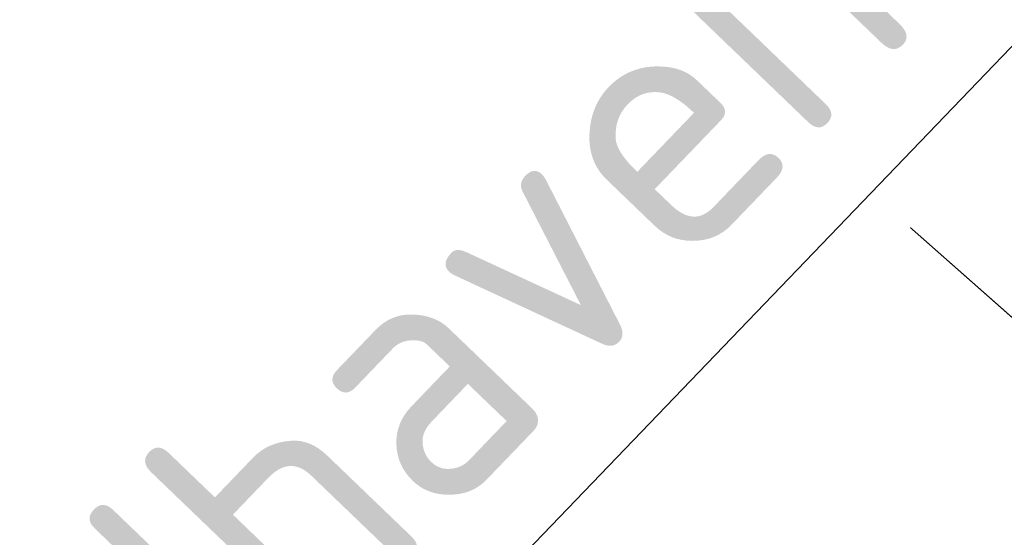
# Model space of a CAD drawing. Header units: metres. Extents: x 163628 to 168255, y 402691 to 405367.
# Tile 264 of 656: x 165501.312 to 165503.194, y 403942.694 to 403943.683. Entities that reach past the tile are written whole.
import ezdxf
from ezdxf import colors
from ezdxf.entities.mleader import LeaderData, LeaderLine
from ezdxf.math import Vec2, Vec3

# ---------------------------------------------------------------- set-up
doc = ezdxf.new("R2010")
doc.units = ezdxf.units.M
for name, color, linetype, lineweight in [('X-CA190022.004-UO-BBM_bebording bebakening markering_v0.1$0$X-XX-AL-T25', 7, 'Continuous', 25), ('X-CA190022.004-UO-KAD_Percelen$0$B-WE-KG-GRENS_PERCEEL-GV', 150, 'Continuous', 9), ('X-CA190022.004-UO-WHM_Putten en kolken combi_v0.1$0$PUTRAND ONDERLEGGER GEMEENTE', 252, 'Continuous', 25)]:
    doc.layers.add(name, color=color, linetype=linetype, lineweight=lineweight)
doc.styles.add('X-CA190022.004-UO-BBM_bebording bebakening markering_v0.1$0$NLCS-ISO-M200-T25', font='NLCS-ISO.ttf', dxfattribs={"height": 0.5})

# ---------------------------------------------------------------- blocks, each defined once
blk = doc.blocks.new('X-CA190022.004-UO-WHM_Putten en kolken combi_v0.1$0$B-SRI-PUT_BETON-SO')
at = {"flags": 128}
blk.add_lwpolyline([(-1.29, 1.5283), (1.2901, -1.5284)], dxfattribs=at)
blk.add_circle((0, 0), 2)
blk = doc.blocks.new('X-CA190022.004-UO-BBM_bebording bebakening markering_v0.1$0$_Dot')
at = {"color": 0, "linetype": 'ByBlock', "const_width": 0.5}
blk.add_lwpolyline([(-0.25, 0, 1), (0.25, 0, 1)], format="xyb", close=True, dxfattribs=at)

msp = doc.modelspace()

# ---------------------------------------------------------------- linework, layer by layer
at = {"layer": 'X-CA190022.004-UO-KAD_Percelen$0$B-WE-KG-GRENS_PERCEEL-GV', "flags": 128}
msp.add_lwpolyline([(165450.79, 403994.24), (165458.1, 403985.84), (165465.94, 403977.9), (165485.47, 403959.11), (165489.71, 403955.04), (165500.126, 403945.838), (165504.3, 403942.15), (165507.8, 403939), (165513.006, 403935.006), (165525.447, 403925.461), (165529.8, 403922.245), (165546.98, 403918.48), (165534.04, 403930.46), (165523.606, 403940.115), (165516.49, 403946.7), (165508.07, 403954.49), (165478.67, 403980.52), (165474.61, 403984.58), (165470.55, 403988.64), (165461.44, 403999.01)], dxfattribs=at)
msp.add_lwpolyline([(165494.566, 403939.736), (165497.079, 403937.449), (165504.3, 403942.15), (165500.126, 403945.838)], close=True, dxfattribs=at)

# ---------------------------------------------------------------- block references
at = {"layer": 'X-CA190022.004-UO-WHM_Putten en kolken combi_v0.1$0$PUTRAND ONDERLEGGER GEMEENTE', "xscale": 0.2, "yscale": 0.2, "zscale": 0.2}
msp.add_blockref('X-CA190022.004-UO-WHM_Putten en kolken combi_v0.1$0$B-SRI-PUT_BETON-SO', (165502.208, 403943.264), dxfattribs=at)

# ---------------------------------------------------------------- next in the draw order: leaders
at = {"layer": 'X-CA190022.004-UO-BBM_bebording bebakening markering_v0.1$0$X-XX-AL-T25'}
ml = msp.add_multileader_mtext('Standard', dxfattribs=at)
ml.set_content('Bebording handhaven', color=256, style='X-CA190022.004-UO-BBM_bebording bebakening markering_v0.1$0$NLCS-ISO-M200-T25')
ml.set_leader_properties(color=256, linetype='ByLayer', lineweight=-1)
ml.set_arrow_properties(name='X-CA190022.004-UO-BBM_bebording bebakening markering_v0.1$0$_Dot')
ml.build(insert=Vec2(0, 0))
ml.multileader.update_dxf_attribs({"text_left_attachment_type": 5, "text_right_attachment_type": 5, "dogleg_length": 0.5, "arrow_head_size": 0.2})
ctx = ml.context
ctx.base_point, ctx.char_height, ctx.arrow_head_size, ctx.landing_gap_size, ctx.plane_origin, ctx.plane_x_axis, ctx.plane_y_axis = Vec3(165498.6504, 403938.8891), 0.5, 0.2, 0.18, Vec3(165514.9192, 403944.7074), Vec3(0.692899, 0.721035), Vec3(-0.721035, 0.692899)
ctx.left_attachment, ctx.right_attachment = 5, 5
notes = []
notes.append((ctx, [(1, (1, 1, 0), (165503.6116, 403944.0517), (-0.692899, -0.721035), 0.5, [(0, [(165505.5709, 403944.0895)], 0, [])])]))
ctx.mtext.insert, ctx.mtext.text_direction, ctx.mtext.rotation, ctx.mtext.flow_direction = Vec3(165498.3065, 403939.4692), Vec3(0.692899, 0.721035), 0.805295, 5
ctx.mtext.has_bg_fill, ctx.mtext.bg_color, ctx.mtext.bg_scale_factor, ctx.mtext.bg_transparency, ctx.mtext.use_window_bg_color = 1, -1027028792, 1.5, 0, 1
for ctx, leaders in notes:
    for number, flags, end, landing, length, lines in leaders:
        leader = LeaderData()
        leader.index, (leader.has_last_leader_line, leader.has_dogleg_vector, leader.attachment_direction) = number, flags
        leader.last_leader_point, leader.dogleg_vector, leader.dogleg_length = Vec3(end), Vec3(landing), length
        for number, points, colour, breaks in lines:
            line = LeaderLine()
            line.index, line.vertices, line.color, line.breaks = number, Vec3.list(points), colors.encode_raw_color(colour), breaks
            leader.lines.append(line)
        ctx.leaders.append(leader)

doc.saveas('drawing.dxf')
